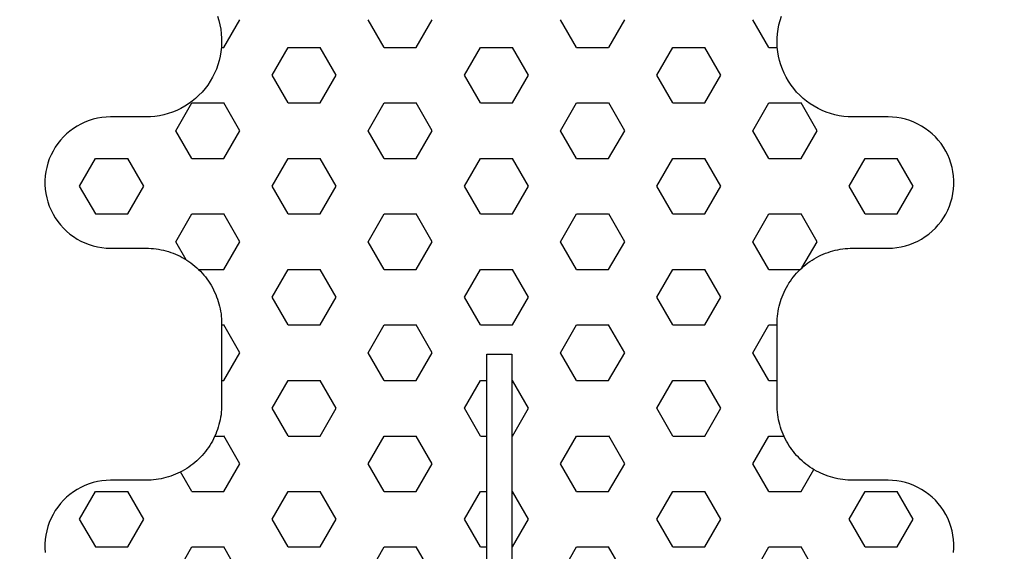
# Model space of a CAD drawing. Extents: x 4615668 to 9294084, y 5325188 to 10688993.
# Tile 314 of 656: x 4636894.86 to 4636896.81, y 5331431.88 to 5331432.94. Entities that reach past the tile are written whole.
import ezdxf

# ---------------------------------------------------------------- set-up
doc = ezdxf.new("R2010")
doc.units = 0
doc.header["$MEASUREMENT"] = 0
doc.layers.add('A_wymiary', color=152, linetype='Continuous', lineweight=5)
doc.layers.add('CrossSectionsProfils', color=7, linetype='Continuous')
doc.styles.add('wewn', font='arial.ttf', dxfattribs={"height": 12})
doc.dimstyles.new('Kopia 1do100 wew', dxfattribs={"dimscale": 0.5, "dimtxt": 8, "dimasz": 15, "dimexe": 20, "dimexo": 0, "dimgap": 5, "dimtad": 1, "dimdec": 0, "dimzin": 9, "dimtxsty": 'wewn', "dimblk": 'ARCHTICK', "dimcen": 3, "dimdle": 20, "dimclrd": 256, "dimclre": 256, "dimclrt": 256, "dimadec": 0, "dimazin": 2, "dimtfac": 1, "dimtdec": 0, "dimtix": 1, "dimtmove": 2, "dimatfit": 3, "dimldrblk": 'NONE', "dimfxl": 0, "dimtvp": 1, "dimtolj": 1, "dimtzin": 0, "dimlwd": 5, "dimlwe": 5, "dimarcsym": 0})

# ---------------------------------------------------------------- blocks, each defined once
blk = doc.blocks.new('Hatch84418', base_point=(6053.053, 1361.842))
at = {"layer": 'CrossSectionsProfils'}
for p, q in [((6442.598, 1336.419), (6442.915, 1336.969)), ((6445.773, 1336.42), (6445.455, 1336.969)), ((6446.407, 1336.419), (6446.725, 1336.969)), ((6449.583, 1336.42), (6449.265, 1336.969)), ((6450.218, 1336.419), (6450.535, 1336.969)), ((6453.393, 1336.419), (6453.075, 1336.969)), ((6442.547, 1336.419), (6442.597, 1336.419)), ((6443.55, 1335.87), (6443.867, 1336.419)), ((6443.867, 1336.419), (6444.502, 1336.419)), ((6444.82, 1335.87), (6444.502, 1336.42)), ((6445.772, 1336.419), (6446.407, 1336.419)), ((6447.36, 1335.869), (6447.677, 1336.419)), ((6447.677, 1336.419), (6448.312, 1336.419)), ((6448.63, 1335.87), (6448.312, 1336.419)), ((6449.583, 1336.419), (6450.217, 1336.419)), ((6451.17, 1335.869), (6451.487, 1336.419)), ((6451.487, 1336.419), (6452.123, 1336.419)), ((6452.44, 1335.87), (6452.123, 1336.419)), ((6453.393, 1336.419), (6453.559, 1336.419)), ((6443.868, 1335.32), (6443.55, 1335.87)), ((6444.502, 1335.32), (6444.82, 1335.87)), ((6447.678, 1335.32), (6447.36, 1335.87)), ((6448.312, 1335.319), (6448.63, 1335.869)), ((6451.487, 1335.32), (6451.17, 1335.87)), ((6452.123, 1335.319), (6452.44, 1335.869)), ((6441.645, 1334.77), (6441.962, 1335.319)), ((6441.962, 1335.319), (6442.597, 1335.319)), ((6442.915, 1334.77), (6442.598, 1335.32)), ((6443.867, 1335.319), (6444.502, 1335.319)), ((6445.455, 1334.769), (6445.772, 1335.319)), ((6445.772, 1335.319), (6446.407, 1335.319)), ((6446.725, 1334.77), (6446.408, 1335.32)), ((6447.677, 1335.319), (6448.312, 1335.319)), ((6449.265, 1334.77), (6449.583, 1335.319)), ((6449.583, 1335.319), (6450.217, 1335.319)), ((6450.535, 1334.77), (6450.218, 1335.32)), ((6451.487, 1335.319), (6452.123, 1335.319)), ((6453.075, 1334.77), (6453.393, 1335.32)), ((6453.393, 1335.319), (6454.027, 1335.319)), ((6454.345, 1334.77), (6454.027, 1335.32)), ((6441.962, 1334.22), (6441.645, 1334.77)), ((6442.597, 1334.22), (6442.915, 1334.77)), ((6445.772, 1334.22), (6445.455, 1334.77)), ((6446.407, 1334.219), (6446.725, 1334.769)), ((6449.583, 1334.22), (6449.265, 1334.77)), ((6450.217, 1334.219), (6450.535, 1334.769)), ((6453.393, 1334.22), (6453.075, 1334.77)), ((6454.027, 1334.219), (6454.345, 1334.769)), ((6439.74, 1333.67), (6440.057, 1334.22)), ((6440.057, 1334.22), (6440.692, 1334.22)), ((6441.01, 1333.67), (6440.692, 1334.22)), ((6441.962, 1334.22), (6442.597, 1334.22)), ((6443.55, 1333.67), (6443.867, 1334.22)), ((6443.867, 1334.22), (6444.502, 1334.22)), ((6444.82, 1333.67), (6444.502, 1334.22)), ((6445.772, 1334.22), (6446.407, 1334.22)), ((6447.36, 1333.67), (6447.678, 1334.22)), ((6447.677, 1334.22), (6448.312, 1334.22)), ((6448.63, 1333.67), (6448.312, 1334.22)), ((6449.583, 1334.22), (6450.217, 1334.22)), ((6451.17, 1333.67), (6451.487, 1334.22)), ((6451.487, 1334.22), (6452.123, 1334.22)), ((6452.44, 1333.67), (6452.123, 1334.22)), ((6453.393, 1334.22), (6454.027, 1334.22)), ((6454.98, 1333.67), (6455.297, 1334.219)), ((6455.297, 1334.22), (6455.932, 1334.22)), ((6456.25, 1333.67), (6455.933, 1334.22)), ((6440.058, 1333.12), (6439.74, 1333.67)), ((6440.692, 1333.12), (6441.01, 1333.67)), ((6443.868, 1333.12), (6443.55, 1333.67)), ((6444.502, 1333.12), (6444.82, 1333.67)), ((6447.678, 1333.12), (6447.36, 1333.67)), ((6448.312, 1333.12), (6448.63, 1333.67)), ((6451.488, 1333.12), (6451.17, 1333.67)), ((6452.123, 1333.12), (6452.44, 1333.67)), ((6455.297, 1333.12), (6454.98, 1333.67)), ((6455.933, 1333.12), (6456.25, 1333.67)), ((6440.057, 1333.12), (6440.692, 1333.12)), ((6441.645, 1332.57), (6441.962, 1333.12)), ((6441.962, 1333.12), (6442.597, 1333.12)), ((6442.915, 1332.57), (6442.598, 1333.12)), ((6443.867, 1333.12), (6444.502, 1333.12)), ((6445.455, 1332.57), (6445.772, 1333.12)), ((6445.772, 1333.12), (6446.407, 1333.12)), ((6446.725, 1332.57), (6446.408, 1333.12)), ((6447.677, 1333.12), (6448.312, 1333.12)), ((6449.265, 1332.57), (6449.583, 1333.12)), ((6449.583, 1333.12), (6450.217, 1333.12)), ((6450.535, 1332.57), (6450.218, 1333.12)), ((6451.487, 1333.12), (6452.123, 1333.12)), ((6453.075, 1332.57), (6453.393, 1333.12)), ((6453.393, 1333.12), (6454.027, 1333.12)), ((6454.345, 1332.57), (6454.028, 1333.12)), ((6455.297, 1333.12), (6455.932, 1333.12)), ((6441.853, 1332.21), (6441.645, 1332.57)), ((6442.597, 1332.02), (6442.915, 1332.57)), ((6445.772, 1332.02), (6445.455, 1332.57)), ((6446.408, 1332.02), (6446.725, 1332.57)), ((6449.583, 1332.02), (6449.265, 1332.57)), ((6450.217, 1332.02), (6450.535, 1332.57)), ((6453.393, 1332.02), (6453.075, 1332.57)), ((6454.046, 1332.053), (6454.345, 1332.57)), ((6442.095, 1332.02), (6442.597, 1332.02)), ((6443.55, 1331.47), (6443.867, 1332.02)), ((6443.867, 1332.02), (6444.502, 1332.02)), ((6444.82, 1331.47), (6444.502, 1332.02)), ((6445.772, 1332.02), (6446.407, 1332.02)), ((6447.36, 1331.47), (6447.678, 1332.02)), ((6447.677, 1332.02), (6448.312, 1332.02)), ((6448.63, 1331.47), (6448.312, 1332.02)), ((6449.583, 1332.02), (6450.217, 1332.02)), ((6451.17, 1331.47), (6451.487, 1332.02)), ((6451.487, 1332.02), (6452.123, 1332.02)), ((6452.44, 1331.47), (6452.123, 1332.02)), ((6453.393, 1332.02), (6454.011, 1332.02)), ((6443.868, 1330.92), (6443.55, 1331.47)), ((6444.502, 1330.92), (6444.82, 1331.47)), ((6447.678, 1330.92), (6447.36, 1331.47)), ((6448.312, 1330.92), (6448.63, 1331.47)), ((6451.488, 1330.92), (6451.17, 1331.47)), ((6452.123, 1330.92), (6452.44, 1331.47)), ((6442.553, 1330.92), (6442.597, 1330.92)), ((6442.916, 1330.37), (6442.598, 1330.92)), ((6443.867, 1330.92), (6444.502, 1330.92)), ((6445.455, 1330.37), (6445.772, 1330.92)), ((6445.772, 1330.92), (6446.407, 1330.92)), ((6446.725, 1330.37), (6446.408, 1330.92)), ((6447.677, 1330.92), (6448.312, 1330.92)), ((6449.265, 1330.37), (6449.583, 1330.92)), ((6449.583, 1330.92), (6450.217, 1330.92)), ((6450.535, 1330.37), (6450.217, 1330.92)), ((6451.487, 1330.92), (6452.123, 1330.92)), ((6453.075, 1330.37), (6453.392, 1330.92)), ((6453.393, 1330.92), (6453.553, 1330.92)), ((6442.597, 1329.82), (6442.915, 1330.37)), ((6445.772, 1329.82), (6445.455, 1330.37)), ((6446.408, 1329.82), (6446.725, 1330.37)), ((6449.583, 1329.82), (6449.265, 1330.37)), ((6450.217, 1329.82), (6450.535, 1330.37)), ((6453.393, 1329.82), (6453.075, 1330.37)), ((6442.553, 1329.82), (6442.597, 1329.82)), ((6443.55, 1329.27), (6443.867, 1329.82)), ((6443.867, 1329.82), (6444.502, 1329.82)), ((6444.82, 1329.271), (6444.502, 1329.82)), ((6445.772, 1329.82), (6446.407, 1329.82)), ((6447.36, 1329.27), (6447.677, 1329.82)), ((6447.677, 1329.82), (6447.803, 1329.82)), ((6448.303, 1329.82), (6448.312, 1329.82)), ((6448.63, 1329.271), (6448.312, 1329.82)), ((6449.583, 1329.82), (6450.217, 1329.82)), ((6451.17, 1329.27), (6451.487, 1329.82)), ((6451.487, 1329.82), (6452.123, 1329.82)), ((6452.44, 1329.27), (6452.123, 1329.82)), ((6453.393, 1329.82), (6453.553, 1329.82)), ((6443.868, 1328.721), (6443.55, 1329.271)), ((6444.502, 1328.72), (6444.82, 1329.27)), ((6447.678, 1328.72), (6447.36, 1329.27)), ((6448.312, 1328.72), (6448.63, 1329.27)), ((6451.487, 1328.72), (6451.17, 1329.27)), ((6452.122, 1328.72), (6452.44, 1329.27)), ((6442.418, 1328.72), (6442.597, 1328.72)), ((6442.916, 1328.171), (6442.598, 1328.721)), ((6443.867, 1328.72), (6444.502, 1328.72)), ((6445.455, 1328.171), (6445.772, 1328.72)), ((6445.772, 1328.72), (6446.407, 1328.72)), ((6446.725, 1328.171), (6446.408, 1328.72)), ((6447.677, 1328.72), (6447.803, 1328.72)), ((6448.303, 1328.72), (6448.312, 1328.72)), ((6449.265, 1328.17), (6449.583, 1328.72)), ((6449.583, 1328.72), (6450.217, 1328.72)), ((6450.535, 1328.171), (6450.218, 1328.721)), ((6451.487, 1328.72), (6452.123, 1328.72)), ((6453.075, 1328.17), (6453.393, 1328.72)), ((6453.393, 1328.72), (6453.688, 1328.72)), ((6441.963, 1327.621), (6441.739, 1328.009)), ((6442.597, 1327.62), (6442.915, 1328.17)), ((6445.772, 1327.621), (6445.455, 1328.171)), ((6446.407, 1327.62), (6446.725, 1328.17)), ((6449.583, 1327.621), (6449.265, 1328.171)), ((6450.217, 1327.62), (6450.535, 1328.17)), ((6453.393, 1327.62), (6453.075, 1328.17)), ((6454.027, 1327.621), (6454.28, 1328.058)), ((6439.74, 1327.071), (6440.057, 1327.621)), ((6440.057, 1327.62), (6440.692, 1327.62)), ((6441.01, 1327.071), (6440.692, 1327.621)), ((6441.962, 1327.62), (6442.597, 1327.62)), ((6443.55, 1327.071), (6443.868, 1327.62)), ((6443.867, 1327.62), (6444.502, 1327.62)), ((6444.82, 1327.071), (6444.503, 1327.621)), ((6445.772, 1327.62), (6446.407, 1327.62)), ((6447.36, 1327.071), (6447.677, 1327.62)), ((6447.677, 1327.62), (6447.803, 1327.62)), ((6448.303, 1327.62), (6448.312, 1327.62)), ((6448.63, 1327.071), (6448.312, 1327.621)), ((6449.583, 1327.62), (6450.217, 1327.62)), ((6451.17, 1327.071), (6451.487, 1327.62)), ((6451.487, 1327.62), (6452.123, 1327.62)), ((6452.44, 1327.071), (6452.123, 1327.621)), ((6453.393, 1327.62), (6454.027, 1327.62)), ((6454.98, 1327.07), (6455.297, 1327.62)), ((6455.297, 1327.62), (6455.932, 1327.62)), ((6456.25, 1327.071), (6455.933, 1327.621)), ((6440.058, 1326.521), (6439.74, 1327.071)), ((6440.692, 1326.521), (6441.01, 1327.071)), ((6443.868, 1326.521), (6443.55, 1327.071)), ((6444.502, 1326.521), (6444.82, 1327.071)), ((6447.678, 1326.521), (6447.36, 1327.071)), ((6448.312, 1326.521), (6448.63, 1327.071)), ((6451.488, 1326.521), (6451.17, 1327.071)), ((6452.123, 1326.521), (6452.44, 1327.071)), ((6455.297, 1326.521), (6454.98, 1327.071)), ((6455.932, 1326.521), (6456.25, 1327.071)), ((6440.057, 1326.521), (6440.692, 1326.521)), ((6441.645, 1325.971), (6441.962, 1326.521)), ((6441.962, 1326.521), (6442.597, 1326.521)), ((6442.915, 1325.971), (6442.598, 1326.521)), ((6443.867, 1326.521), (6444.502, 1326.521)), ((6445.455, 1325.971), (6445.772, 1326.521)), ((6445.772, 1326.521), (6446.407, 1326.521)), ((6446.725, 1325.971), (6446.408, 1326.521)), ((6447.677, 1326.521), (6447.803, 1326.521)), ((6448.303, 1326.521), (6448.312, 1326.521)), ((6449.265, 1325.971), (6449.583, 1326.521)), ((6449.583, 1326.521), (6450.217, 1326.521)), ((6450.535, 1325.971), (6450.217, 1326.521)), ((6451.487, 1326.521), (6452.123, 1326.521)), ((6453.075, 1325.971), (6453.393, 1326.521)), ((6453.393, 1326.521), (6454.027, 1326.521)), ((6454.345, 1325.971), (6454.027, 1326.521)), ((6455.297, 1326.521), (6455.932, 1326.521))]:
    blk.add_line(p, q, dxfattribs=at)
blk = doc.blocks.new('121040', base_point=(6448.053, 1341.842))
at = {"layer": 'CrossSectionsProfils', "flags": 128}
for points in [[(6447.803, 1307.311), (6447.803, 1330.34), (6448.303, 1330.34), (6448.303, 1307.311)], [(6457.047, 1326.412), (6457.053, 1326.498), (6457.053, 1326.585), (6457.047, 1326.672), (6457.035, 1326.758), (6457.018, 1326.843), (6456.995, 1326.927), (6456.967, 1327.009), (6456.933, 1327.089), (6456.894, 1327.167), (6456.849, 1327.241), (6456.8, 1327.313), (6456.746, 1327.381), (6456.688, 1327.446), (6456.625, 1327.506), (6456.559, 1327.562), (6456.489, 1327.614), (6456.416, 1327.66), (6456.34, 1327.702), (6456.261, 1327.739), (6456.18, 1327.77), (6456.097, 1327.796), (6456.012, 1327.816), (6455.927, 1327.83), (6455.84, 1327.839), (6455.753, 1327.842), (6455.753, 1327.842), (6455.053, 1327.842), (6455.003, 1327.843), (6454.953, 1327.845), (6454.903, 1327.849), (6454.854, 1327.855), (6454.804, 1327.863), (6454.755, 1327.872), (6454.706, 1327.883), (6454.657, 1327.895), (6454.609, 1327.909), (6454.562, 1327.925), (6454.514, 1327.942), (6454.468, 1327.961), (6454.422, 1327.981), (6454.377, 1328.003), (6454.333, 1328.026), (6454.289, 1328.051), (6454.246, 1328.078), (6454.205, 1328.105), (6454.164, 1328.134), (6454.124, 1328.165), (6454.085, 1328.196), (6454.047, 1328.229), (6454.011, 1328.264), (6453.975, 1328.299), (6453.941, 1328.336), (6453.908, 1328.373), (6453.876, 1328.412), (6453.846, 1328.452), (6453.817, 1328.493), (6453.789, 1328.535), (6453.763, 1328.577), (6453.738, 1328.621), (6453.715, 1328.665), (6453.693, 1328.71), (6453.672, 1328.756), (6453.654, 1328.803), (6453.636, 1328.85), (6453.621, 1328.897), (6453.607, 1328.946), (6453.594, 1328.994), (6453.583, 1329.043), (6453.574, 1329.092), (6453.567, 1329.142), (6453.561, 1329.192), (6453.557, 1329.242), (6453.554, 1329.292), (6453.553, 1329.342), (6453.553, 1329.342), (6453.553, 1330.942), (6453.554, 1330.992), (6453.557, 1331.042), (6453.561, 1331.092), (6453.567, 1331.142), (6453.574, 1331.191), (6453.583, 1331.241), (6453.594, 1331.29), (6453.607, 1331.338), (6453.621, 1331.386), (6453.636, 1331.434), (6453.654, 1331.481), (6453.672, 1331.527), (6453.693, 1331.573), (6453.715, 1331.618), (6453.738, 1331.663), (6453.763, 1331.706), (6453.789, 1331.749), (6453.817, 1331.791), (6453.846, 1331.832), (6453.876, 1331.871), (6453.908, 1331.91), (6453.941, 1331.948), (6453.975, 1331.985), (6454.011, 1332.02), (6454.047, 1332.054), (6454.085, 1332.087), (6454.124, 1332.119), (6454.164, 1332.149), (6454.205, 1332.178), (6454.246, 1332.206), (6454.289, 1332.232), (6454.333, 1332.257), (6454.377, 1332.281), (6454.422, 1332.302), (6454.468, 1332.323), (6454.514, 1332.342), (6454.562, 1332.359), (6454.609, 1332.375), (6454.657, 1332.389), (6454.706, 1332.401), (6454.755, 1332.412), (6454.804, 1332.421), (6454.854, 1332.428), (6454.903, 1332.434), (6454.953, 1332.438), (6455.003, 1332.441), (6455.053, 1332.442), (6455.053, 1332.442), (6455.753, 1332.442), (6455.84, 1332.445), (6455.927, 1332.453), (6456.012, 1332.468), (6456.097, 1332.488), (6456.18, 1332.514), (6456.261, 1332.545), (6456.34, 1332.582), (6456.416, 1332.623), (6456.489, 1332.67), (6456.559, 1332.722), (6456.625, 1332.778), (6456.688, 1332.838), (6456.746, 1332.902), (6456.8, 1332.971), (6456.849, 1333.042), (6456.894, 1333.117), (6456.933, 1333.195), (6456.967, 1333.275), (6456.995, 1333.357), (6457.018, 1333.44), (6457.035, 1333.526), (6457.047, 1333.612), (6457.053, 1333.698), (6457.053, 1333.785), (6457.047, 1333.872), (6457.035, 1333.958), (6457.018, 1334.043), (6456.995, 1334.127), (6456.967, 1334.209), (6456.933, 1334.289), (6456.894, 1334.367), (6456.849, 1334.441), (6456.8, 1334.513), (6456.746, 1334.581), (6456.688, 1334.646), (6456.625, 1334.706), (6456.559, 1334.762), (6456.489, 1334.814), (6456.416, 1334.86), (6456.34, 1334.902), (6456.261, 1334.939), (6456.18, 1334.97), (6456.097, 1334.996), (6456.012, 1335.016), (6455.927, 1335.03), (6455.84, 1335.039), (6455.753, 1335.042), (6455.753, 1335.042), (6455.053, 1335.042), (6454.964, 1335.044), (6454.875, 1335.052), (6454.786, 1335.066), (6454.699, 1335.084), (6454.612, 1335.108), (6454.528, 1335.137), (6454.445, 1335.171), (6454.364, 1335.209), (6454.286, 1335.253), (6454.21, 1335.301), (6454.138, 1335.353), (6454.069, 1335.41), (6454.003, 1335.471), (6453.941, 1335.535), (6453.883, 1335.604), (6453.829, 1335.675), (6453.78, 1335.75), (6453.735, 1335.827), (6453.694, 1335.907), (6453.659, 1335.989), (6453.628, 1336.073), (6453.603, 1336.159), (6453.583, 1336.246), (6453.568, 1336.334), (6453.558, 1336.423), (6453.554, 1336.513), (6453.555, 1336.602), (6453.561, 1336.691), (6453.572, 1336.78), (6453.589, 1336.868), (6453.611, 1336.955), (6453.639, 1337.04)], [(6442.468, 1337.04), (6442.496, 1336.955), (6442.518, 1336.868), (6442.534, 1336.78), (6442.546, 1336.691), (6442.552, 1336.602), (6442.553, 1336.513), (6442.549, 1336.423), (6442.539, 1336.334), (6442.524, 1336.246), (6442.504, 1336.159), (6442.479, 1336.073), (6442.448, 1335.989), (6442.413, 1335.907), (6442.372, 1335.827), (6442.327, 1335.75), (6442.278, 1335.675), (6442.224, 1335.604), (6442.166, 1335.535), (6442.104, 1335.471), (6442.038, 1335.41), (6441.969, 1335.353), (6441.896, 1335.301), (6441.821, 1335.253), (6441.743, 1335.209), (6441.662, 1335.171), (6441.579, 1335.137), (6441.494, 1335.108), (6441.408, 1335.084), (6441.32, 1335.066), (6441.232, 1335.052), (6441.143, 1335.044), (6441.053, 1335.042), (6441.053, 1335.042), (6440.354, 1335.042), (6440.267, 1335.039), (6440.18, 1335.03), (6440.095, 1335.016), (6440.01, 1334.996), (6439.927, 1334.97), (6439.846, 1334.939), (6439.767, 1334.902), (6439.691, 1334.86), (6439.618, 1334.814), (6439.548, 1334.762), (6439.481, 1334.706), (6439.419, 1334.646), (6439.361, 1334.581), (6439.307, 1334.513), (6439.258, 1334.441), (6439.213, 1334.367), (6439.174, 1334.289), (6439.14, 1334.209), (6439.112, 1334.127), (6439.089, 1334.043), (6439.072, 1333.958), (6439.06, 1333.872), (6439.054, 1333.785), (6439.054, 1333.698), (6439.06, 1333.612), (6439.072, 1333.526), (6439.089, 1333.44), (6439.112, 1333.357), (6439.14, 1333.275), (6439.174, 1333.195), (6439.213, 1333.117), (6439.258, 1333.042), (6439.307, 1332.971), (6439.361, 1332.902), (6439.419, 1332.838), (6439.481, 1332.778), (6439.548, 1332.722), (6439.618, 1332.67), (6439.691, 1332.623), (6439.767, 1332.582), (6439.846, 1332.545), (6439.927, 1332.514), (6440.01, 1332.488), (6440.095, 1332.468), (6440.18, 1332.453), (6440.267, 1332.445), (6440.354, 1332.442), (6440.354, 1332.442), (6441.053, 1332.442), (6441.104, 1332.441), (6441.154, 1332.438), (6441.204, 1332.434), (6441.253, 1332.428), (6441.303, 1332.421), (6441.352, 1332.412), (6441.401, 1332.401), (6441.45, 1332.389), (6441.498, 1332.375), (6441.545, 1332.359), (6441.593, 1332.342), (6441.639, 1332.323), (6441.685, 1332.302), (6441.73, 1332.281), (6441.774, 1332.257), (6441.818, 1332.232), (6441.86, 1332.206), (6441.902, 1332.178), (6441.943, 1332.149), (6441.983, 1332.119), (6442.022, 1332.087), (6442.06, 1332.054), (6442.096, 1332.02), (6442.132, 1331.985), (6442.166, 1331.948), (6442.199, 1331.91), (6442.23, 1331.871), (6442.261, 1331.832), (6442.29, 1331.791), (6442.318, 1331.749), (6442.344, 1331.706), (6442.369, 1331.663), (6442.392, 1331.618), (6442.414, 1331.573), (6442.435, 1331.527), (6442.453, 1331.481), (6442.47, 1331.434), (6442.486, 1331.386), (6442.5, 1331.338), (6442.513, 1331.29), (6442.523, 1331.241), (6442.533, 1331.191), (6442.54, 1331.142), (6442.546, 1331.092), (6442.55, 1331.042), (6442.553, 1330.992), (6442.553, 1330.942), (6442.553, 1330.942), (6442.553, 1329.342), (6442.553, 1329.292), (6442.55, 1329.242), (6442.546, 1329.192), (6442.54, 1329.142), (6442.533, 1329.092), (6442.523, 1329.043), (6442.513, 1328.994), (6442.5, 1328.946), (6442.486, 1328.897), (6442.47, 1328.85), (6442.453, 1328.803), (6442.435, 1328.756), (6442.414, 1328.71), (6442.392, 1328.665), (6442.369, 1328.621), (6442.344, 1328.577), (6442.318, 1328.535), (6442.29, 1328.493), (6442.261, 1328.452), (6442.23, 1328.412), (6442.199, 1328.373), (6442.166, 1328.336), (6442.132, 1328.299), (6442.096, 1328.264), (6442.06, 1328.229), (6442.022, 1328.196), (6441.983, 1328.165), (6441.943, 1328.134), (6441.902, 1328.105), (6441.86, 1328.078), (6441.818, 1328.051), (6441.774, 1328.026), (6441.73, 1328.003), (6441.685, 1327.981), (6441.639, 1327.961), (6441.593, 1327.942), (6441.545, 1327.925), (6441.498, 1327.909), (6441.45, 1327.895), (6441.401, 1327.883), (6441.352, 1327.872), (6441.303, 1327.863), (6441.253, 1327.855), (6441.204, 1327.849), (6441.154, 1327.845), (6441.104, 1327.843), (6441.053, 1327.842), (6441.053, 1327.842), (6440.354, 1327.842), (6440.267, 1327.839), (6440.18, 1327.83), (6440.095, 1327.816), (6440.01, 1327.796), (6439.927, 1327.77), (6439.846, 1327.739), (6439.767, 1327.702), (6439.691, 1327.66), (6439.618, 1327.614), (6439.548, 1327.562), (6439.481, 1327.506), (6439.419, 1327.446), (6439.361, 1327.381), (6439.307, 1327.313), (6439.258, 1327.241), (6439.213, 1327.167), (6439.174, 1327.089), (6439.14, 1327.009), (6439.112, 1326.927), (6439.089, 1326.843), (6439.072, 1326.758), (6439.06, 1326.672), (6439.054, 1326.585), (6439.054, 1326.498), (6439.06, 1326.412)]]:
    blk.add_lwpolyline(points, dxfattribs=at)
at = {"layer": 'CrossSectionsProfils'}
blk.add_blockref('Hatch84418', (6053.053, 1361.842), dxfattribs=at)
blk = doc.blocks.new('_ArchTick')
at = {"color": 0, "linetype": 'ByBlock', "const_width": 0.15}
blk.add_lwpolyline([(-0.5, -0.5), (0.5, 0.5)], dxfattribs=at)
blk = doc.blocks.new('*D5549')
at = {"layer": 'A_wymiary', "lineweight": 5, "ltscale": 40}
for p, q in [((4636893.316, 5331425.803), (4636893.316, 5331378.303)), ((4636949.3147, 5331425.803), (4636949.3147, 5331378.303)), ((4636883.316, 5331388.303), (4636959.3147, 5331388.303))]:
    blk.add_line(p, q, dxfattribs=at)
at = {"layer": 'Defpoints', "color": 0}
for p in [(4636893.316, 5331440.6968), (4636949.3147, 5331440.6968), (4636949.3147, 5331388.303)]:
    blk.add_point(p, dxfattribs=at)
at = {"layer": 'A_wymiary', "linetype": 'ByBlock', "lineweight": 5, "xscale": 7.5, "yscale": 7.5, "zscale": 7.5, "rotation": 180}
blk.add_blockref('_ArchTick', (4636893.316, 5331388.303), dxfattribs=at)
at = {"layer": 'A_wymiary', "linetype": 'ByBlock', "lineweight": 5, "xscale": 7.5, "yscale": 7.5, "zscale": 7.5}
blk.add_blockref('_ArchTick', (4636949.3147, 5331388.303), dxfattribs=at)
at = {"layer": 'A_wymiary', "ltscale": 40, "insert": (4636921.3154, 5331396.9299), "char_height": 12, "attachment_point": 5, "style": 'wewn'}
blk.add_mtext('\\A1;56', dxfattribs=at)
blk = doc.blocks.new('_None')

msp = doc.modelspace()

# ---------------------------------------------------------------- block references
at = {"layer": 'CrossSectionsProfils', "xscale": 0.1, "yscale": 0.1, "zscale": 0.1}
msp.add_blockref('121040', (4636895.8146, 5331433.4246), dxfattribs=at)

# ---------------------------------------------------------------- dimensions: what is measured, and where the dimension line sits
at = {"layer": 'A_wymiary', "ltscale": 40}
dim = msp.add_linear_dim(base=(4636949.3147, 5331388.303), p1=(4636893.316, 5331440.6968), p2=(4636949.3147, 5331440.6968), dimstyle='Kopia 1do100 wew', dxfattribs=at)
dim.commit()
dim.dimension.update_dxf_attribs({"geometry": '*D5549', "text_midpoint": (4636921.3154, 5331396.9299)})

doc.saveas('drawing.dxf')
